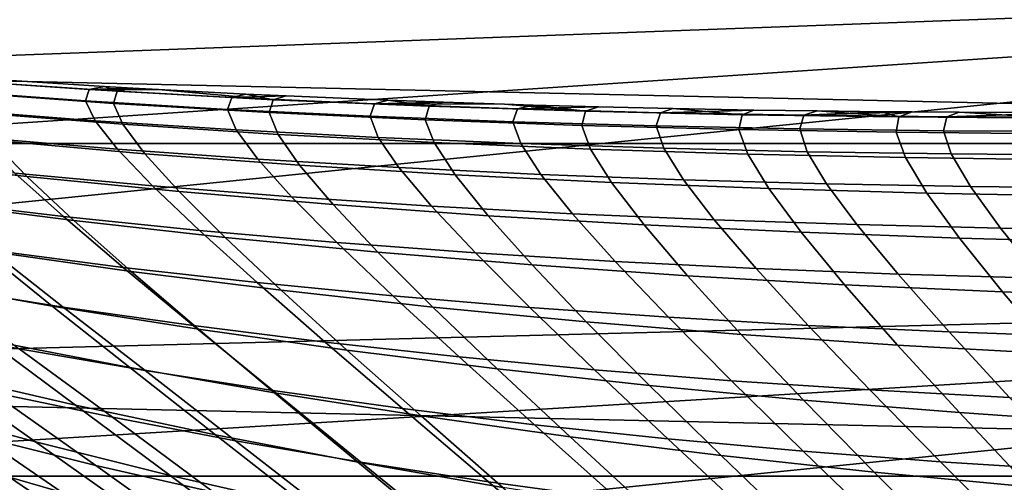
# Model space of a CAD drawing. Header units: metres. Extents: x -28 to 70, y -218 to 28.
# Tile 388 of 463: x 11.74 to 14.32, y 18.99 to 20.2. Entities that reach past the tile are written whole.
import ezdxf

# ---------------------------------------------------------------- set-up
doc = ezdxf.new("R2010")
doc.units = ezdxf.units.M
doc.layers.add('solid_10_261_432_XXX', color=7, linetype='CONTINUOUS')

msp = doc.modelspace()

# ---------------------------------------------------------------- linework, layer by layer
at = {"layer": 'solid_10_261_432_XXX'}
for points in [[(-19.004232, 19.87685, -5), (-18.093325, 20.709457, -5), (19.004232, 19.87685, -5)], [(-18.093325, 20.709457, -5), (18.093325, 20.709457, -5), (19.004232, 19.87685, -5)], [(17.764107, 20.333138), (8.660292, 20.223732), (9.139139, 20.0119)], [(17.764107, 20.333138), (9.139139, 20.0119), (9.612785, 19.788742)], [(17.764107, 20.333138), (9.612785, 19.788742), (10.080972, 19.554386)], [(17.764107, 20.333138), (10.080972, 19.554386), (10.543481, 19.308937), (18.658464, 19.515678)], [(11.550638, 20.044008, 114.979622), (11.542713, 20.015493, 115.957512), (11.913769, 19.988705, 115.916504), (11.923418, 20.018612, 114.959099)], [(11.623221, 20.048489, 114), (11.550638, 20.044008, 114.979622), (11.923418, 20.018612, 114.959099), (11.963285, 20.026382, 114)], [(11.580643, 20.011257, 112.057854), (11.588795, 20.040848, 113.027481), (11.996588, 20.013668, 113.04451), (11.987165, 19.982113, 112.091721)], [(11.588795, 20.040848, 113.027481), (11.623221, 20.048489, 114), (11.963285, 20.026382, 114), (11.996588, 20.013668, 113.04451)], [(11.542713, 20.015493, 115.957512), (11.570096, 19.965073, 116.93058), (11.938637, 19.936453, 116.869263), (11.913769, 19.988705, 115.916504)], [(11.606869, 19.959347, 111.094559), (11.580643, 20.011257, 112.057854), (11.987165, 19.982113, 112.091721), (12.011606, 19.927467, 111.145065)], [(11.923418, 20.018612, 114.959099), (11.913769, 19.988705, 115.916504), (12.286116, 19.966335, 115.876404), (12.296946, 19.997589, 114.939041)], [(12.037821, 20.02203, 114), (11.963285, 20.026382, 114), (11.923418, 20.018612, 114.959099)], [(12.037821, 20.02203, 114), (11.923418, 20.018612, 114.959099), (12.105455, 20.018227, 114)], [(12.105455, 20.018227, 114), (11.923418, 20.018612, 114.959099), (12.296946, 19.997589, 114.939041), (12.334249, 20.006376, 114)], [(11.996588, 20.013668, 113.04451), (11.963285, 20.026382, 114), (12.037821, 20.02203, 114)], [(11.987165, 19.982113, 112.091721), (11.996588, 20.013668, 113.04451), (12.405241, 19.991632, 113.060997), (12.395184, 19.958158, 112.124512)], [(11.996588, 20.013668, 113.04451), (12.037821, 20.02203, 114), (12.105455, 20.018227, 114), (12.405241, 19.991632, 113.060997)], [(12.405241, 19.991632, 113.060997), (12.105455, 20.018227, 114), (12.334249, 20.006376, 114)], [(12.334249, 20.006376, 114), (12.296946, 19.997589, 114.939041), (12.43969, 20.001425, 114)], [(12.405241, 19.991632, 113.060997), (12.334249, 20.006376, 114), (12.43969, 20.001425, 114)], [(11.913769, 19.988705, 115.916504), (11.938637, 19.936453, 116.869263), (12.309013, 19.912317, 116.809296), (12.286116, 19.966335, 115.876404)], [(12.011606, 19.927467, 111.145065), (11.987165, 19.982113, 112.091721), (12.395184, 19.958158, 112.124512), (12.418474, 19.900841, 111.193977)], [(12.296946, 19.997589, 114.939041), (12.286116, 19.966335, 115.876404), (12.659629, 19.948093, 115.83728), (12.671114, 19.980616, 114.919464)], [(12.43969, 20.001425, 114), (12.296946, 19.997589, 114.939041), (12.671114, 19.980616, 114.919464), (12.706799, 19.990253, 114)], [(12.395184, 19.958158, 112.124512), (12.405241, 19.991632, 113.060997), (12.814617, 19.974319, 113.076897), (12.804537, 19.93902, 112.156143)], [(12.405241, 19.991632, 113.060997), (12.43969, 20.001425, 114), (12.706799, 19.990253, 114), (12.814617, 19.974319, 113.076897)], [(12.671114, 19.980616, 114.919464), (12.659629, 19.948093, 115.83728), (13.034184, 19.933689, 115.799187), (13.045817, 19.967369, 114.900414)], [(12.851979, 19.984972, 114), (12.706799, 19.990253, 114), (12.671114, 19.980616, 114.919464)], [(12.851979, 19.984972, 114), (12.671114, 19.980616, 114.919464), (13.012495, 19.979748, 114)], [(13.012495, 19.979748, 114), (12.671114, 19.980616, 114.919464), (13.045817, 19.967369, 114.900414), (13.086883, 19.977539, 114)], [(12.814617, 19.974319, 113.076897), (12.706799, 19.990253, 114), (12.851979, 19.984972, 114)], [(12.814617, 19.974319, 113.076897), (12.851979, 19.984972, 114), (13.012495, 19.979748, 114), (13.224575, 19.961306, 113.092178)], [(13.224575, 19.961306, 113.092178), (13.012495, 19.979748, 114), (13.086883, 19.977539, 114)], [(11.570096, 19.965073, 116.93058), (11.632444, 19.892855, 117.895592), (11.997695, 19.861973, 117.814301), (11.938637, 19.936453, 116.869263)], [(11.6671, 19.885374, 110.141106), (11.606869, 19.959347, 111.094559), (12.011606, 19.927467, 111.145065), (12.069558, 19.850008, 110.208046)], [(12.286116, 19.966335, 115.876404), (12.309013, 19.912317, 116.809296), (12.681084, 19.892412, 116.750778), (12.659629, 19.948093, 115.83728)], [(12.418474, 19.900841, 111.193977), (12.395184, 19.958158, 112.124512), (12.804537, 19.93902, 112.156143), (12.827293, 19.879133, 111.24115)], [(12.804537, 19.93902, 112.156143), (12.814617, 19.974319, 113.076897), (13.224575, 19.961306, 113.092178), (13.215063, 19.924305, 112.186531)], [(13.045817, 19.967369, 114.900414), (13.034184, 19.933689, 115.799187), (13.409643, 19.922804, 115.762184), (13.420943, 19.95752, 114.881912)], [(13.086883, 19.977539, 114), (13.045817, 19.967369, 114.900414), (13.25878, 19.972931, 114)], [(13.25878, 19.972931, 114), (13.045817, 19.967369, 114.900414), (13.420943, 19.95752, 114.881912), (13.453316, 19.968515, 114)], [(13.224575, 19.961306, 113.092178), (13.086883, 19.977539, 114), (13.25878, 19.972931, 114)], [(13.215063, 19.924305, 112.186531), (13.224575, 19.961306, 113.092178), (13.634968, 19.952156, 113.106796), (13.626576, 19.913593, 112.215614)], [(13.224575, 19.961306, 113.092178), (13.25878, 19.972931, 114), (13.453316, 19.968515, 114), (13.634968, 19.952156, 113.106796)], [(13.420943, 19.95752, 114.881912), (13.409643, 19.922804, 115.762184), (13.785863, 19.915106, 115.726303), (13.796376, 19.950729, 114.863976)], [(13.453316, 19.968515, 114), (13.420943, 19.95752, 114.881912), (13.665839, 19.964611, 114)], [(13.665839, 19.964611, 114), (13.420943, 19.95752, 114.881912), (13.796376, 19.950729, 114.863976), (13.831596, 19.962194, 114)], [(13.634968, 19.952156, 113.106796), (13.453316, 19.968515, 114), (13.665839, 19.964611, 114)], [(13.634968, 19.952156, 113.106796), (13.665839, 19.964611, 114), (13.831596, 19.962194, 114), (14.045645, 19.946432, 113.120743)], [(13.99927, 19.960274, 114), (13.831596, 19.962194, 114), (13.796376, 19.950729, 114.863976)], [(13.99927, 19.960274, 114), (13.796376, 19.950729, 114.863976), (14.080576, 19.959526, 114)], [(14.080576, 19.959526, 114), (13.796376, 19.950729, 114.863976), (14.172001, 19.946665, 114.846619), (14.204129, 19.958607, 114)], [(14.045645, 19.946432, 113.120743), (13.831596, 19.962194, 114), (13.99927, 19.960274, 114)], [(14.045645, 19.946432, 113.120743), (13.99927, 19.960274, 114), (14.080576, 19.959526, 114)], [(14.045645, 19.946432, 113.120743), (14.080576, 19.959526, 114), (14.204129, 19.958607, 114), (14.456454, 19.943695, 113.133987)], [(14.204129, 19.958607, 114), (14.172001, 19.946665, 114.846619), (14.480832, 19.957439, 114)], [(14.480832, 19.957439, 114), (14.172001, 19.946665, 114.846619), (14.547702, 19.944986, 114.829865), (14.57327, 19.957308, 114)], [(14.456454, 19.943695, 113.133987), (14.204129, 19.958607, 114), (14.480832, 19.957439, 114)], [(11.938637, 19.936453, 116.869263), (11.997695, 19.861973, 117.814301), (12.365329, 19.835657, 117.734787), (12.309013, 19.912317, 116.809296)], [(12.069558, 19.850008, 110.208046), (12.011606, 19.927467, 111.145065), (12.418474, 19.900841, 111.193977), (12.474784, 19.819963, 110.272865)], [(12.659629, 19.948093, 115.83728), (12.681084, 19.892412, 116.750778), (13.054706, 19.876476, 116.69381), (13.034184, 19.933689, 115.799187)], [(12.827293, 19.879133, 111.24115), (12.804537, 19.93902, 112.156143), (13.215063, 19.924305, 112.186531), (13.237876, 19.862001, 111.286469)], [(13.034184, 19.933689, 115.799187), (13.054706, 19.876476, 116.69381), (13.429718, 19.86421, 116.638458), (13.409643, 19.922804, 115.762184)], [(13.626576, 19.913593, 112.215614), (13.634968, 19.952156, 113.106796), (14.045645, 19.946432, 113.120743), (14.038891, 19.90645, 112.243355)], [(13.796376, 19.950729, 114.863976), (13.785863, 19.915106, 115.726303), (14.162697, 19.910261, 115.691582), (14.172001, 19.946665, 114.846619)], [(14.038891, 19.90645, 112.243355), (14.045645, 19.946432, 113.120743), (14.456454, 19.943695, 113.133987), (14.451818, 19.902441, 112.269691)], [(14.172001, 19.946665, 114.846619), (14.162697, 19.910261, 115.691582), (14.540002, 19.907936, 115.658058), (14.547702, 19.944986, 114.829865)], [(11.363796, 19.835304, 109.11644), (11.26761, 19.92634, 110.072227), (11.6671, 19.885374, 110.141106), (11.759891, 19.790155, 109.201973)], [(12.309013, 19.912317, 116.809296), (12.365329, 19.835657, 117.734787), (12.735186, 19.81369, 117.657196), (12.681084, 19.892412, 116.750778)], [(12.474784, 19.819963, 110.272865), (12.418474, 19.900841, 111.193977), (12.827293, 19.879133, 111.24115), (12.882575, 19.794962, 110.335396)], [(13.237876, 19.862001, 111.286469), (13.215063, 19.924305, 112.186531), (13.626576, 19.913593, 112.215614), (13.650004, 19.849037, 111.329849)], [(13.409643, 19.922804, 115.762184), (13.429718, 19.86421, 116.638458), (13.805947, 19.855288, 116.584785), (13.785863, 19.915106, 115.726303)], [(13.650004, 19.849037, 111.329849), (13.626576, 19.913593, 112.215614), (14.038891, 19.90645, 112.243355), (14.063456, 19.839817, 111.371216)], [(13.785863, 19.915106, 115.726303), (13.805947, 19.855288, 116.584785), (14.18322, 19.849382, 116.532845), (14.162697, 19.910261, 115.691582)], [(14.063456, 19.839817, 111.371216), (14.038891, 19.90645, 112.243355), (14.451818, 19.902441, 112.269691), (14.478005, 19.83392, 111.410484)], [(14.162697, 19.910261, 115.691582), (14.18322, 19.849382, 116.532845), (14.561363, 19.846169, 116.482697), (14.540002, 19.907936, 115.658058)], [(-19.876873, 19.004206, -5), (-19.004232, 19.87685, -5), (19.876873, 19.004206, -5)], [(-19.004232, 19.87685, -5), (19.004232, 19.87685, -5), (19.876873, 19.004206, -5)], [(11.632444, 19.892855, 117.895592), (11.728289, 19.799393, 118.848091), (12.089548, 19.76585, 118.747337), (11.997695, 19.861973, 117.814301)], [(11.759891, 19.790155, 109.201973), (11.6671, 19.885374, 110.141106), (12.069558, 19.850008, 110.208046), (12.159604, 19.750626, 109.285103)], [(12.681084, 19.892412, 116.750778), (12.735186, 19.81369, 117.657196), (13.107104, 19.795847, 117.58165), (13.054706, 19.876476, 116.69381)], [(12.882575, 19.794962, 110.335396), (12.827293, 19.879133, 111.24115), (13.237876, 19.862001, 111.286469), (13.292722, 19.774702, 110.395462)], [(13.054706, 19.876476, 116.69381), (13.107104, 19.795847, 117.58165), (13.480903, 19.781849, 117.508255), (13.429718, 19.86421, 116.638458)], [(11.997695, 19.861973, 117.814301), (12.089548, 19.76585, 118.747337), (12.453735, 19.736967, 118.648788), (12.365329, 19.835657, 117.734787)], [(12.159604, 19.750626, 109.285103), (12.069558, 19.850008, 110.208046), (12.474784, 19.819963, 110.272865), (12.562716, 19.716492, 109.365616)], [(13.292722, 19.774702, 110.395462), (13.237876, 19.862001, 111.286469), (13.650004, 19.849037, 111.329849), (13.704976, 19.758799, 110.45295)], [(13.429718, 19.86421, 116.638458), (13.480903, 19.781849, 117.508255), (13.856379, 19.771379, 117.437096), (13.805947, 19.855288, 116.584785)], [(13.805947, 19.855288, 116.584785), (13.856379, 19.771379, 117.437096), (14.233333, 19.764124, 117.36824), (14.18322, 19.849382, 116.532845)], [(14.18322, 19.849382, 116.532845), (14.233333, 19.764124, 117.36824), (14.611562, 19.759764, 117.301781), (14.561363, 19.846169, 116.482697)], [(11.490614, 19.724874, 108.180595), (11.363796, 19.835304, 109.11644), (11.759891, 19.790155, 109.201973), (11.882884, 19.674988, 108.282478)], [(11.370131, 19.837774, 118.95089), (11.502574, 19.726929, 119.904884), (11.855579, 19.685476, 119.782974), (11.728289, 19.799393, 118.848091)], [(12.365329, 19.835657, 117.734787), (12.453735, 19.736967, 118.648788), (12.820676, 19.712563, 118.55262), (12.735186, 19.81369, 117.657196)], [(13.704976, 19.758799, 110.45295), (13.650004, 19.849037, 111.329849), (14.063456, 19.839817, 111.371216), (14.11908, 19.746849, 110.507751)], [(14.11908, 19.746849, 110.507751), (14.063456, 19.839817, 111.371216), (14.478005, 19.83392, 111.410484), (14.534774, 19.738443, 110.559769)], [(11.728289, 19.799393, 118.848091), (11.855579, 19.685476, 119.782974), (12.212247, 19.648918, 119.66349), (12.089548, 19.76585, 118.747337)], [(12.562716, 19.716492, 109.365616), (12.474784, 19.819963, 110.272865), (12.882575, 19.794962, 110.335396), (12.969009, 19.687531, 109.443275)], [(12.735186, 19.81369, 117.657196), (12.820676, 19.712563, 118.55262), (13.190191, 19.692448, 118.459007), (13.107104, 19.795847, 117.58165)], [(11.882884, 19.674988, 108.282478), (11.759891, 19.790155, 109.201973), (12.159604, 19.750626, 109.285103), (12.279418, 19.630735, 108.381516)], [(12.969009, 19.687531, 109.443275), (12.882575, 19.794962, 110.335396), (13.292722, 19.774702, 110.395462), (13.378251, 19.663492, 109.51786)], [(13.107104, 19.795847, 117.58165), (13.190191, 19.692448, 118.459007), (13.562076, 19.676374, 118.368073), (13.480903, 19.781849, 117.508255)], [(13.378251, 19.663492, 109.51786), (13.292722, 19.774702, 110.395462), (13.704976, 19.758799, 110.45295), (13.790162, 19.644022, 109.589241)], [(13.480903, 19.781849, 117.508255), (13.562076, 19.676374, 118.368073), (13.936103, 19.664038, 118.279922), (13.856379, 19.771379, 117.437096)], [(12.089548, 19.76585, 118.747337), (12.212247, 19.648918, 119.66349), (12.572385, 19.617111, 119.546631), (12.453735, 19.736967, 118.648788)], [(12.279418, 19.630735, 108.381516), (12.159604, 19.750626, 109.285103), (12.562716, 19.716492, 109.365616), (12.679977, 19.591953, 108.477425)], [(13.790162, 19.644022, 109.589241), (13.704976, 19.758799, 110.45295), (14.11908, 19.746849, 110.507751), (14.204453, 19.628735, 109.657265)], [(13.856379, 19.771379, 117.437096), (13.936103, 19.664038, 118.279922), (14.312045, 19.655136, 118.194664), (14.233333, 19.764124, 117.36824)], [(14.204453, 19.628735, 109.657265), (14.11908, 19.746849, 110.507751), (14.534774, 19.738443, 110.559769), (14.620832, 19.617245, 109.721802)], [(14.233333, 19.764124, 117.36824), (14.312045, 19.655136, 118.194664), (14.689674, 19.649366, 118.112381), (14.611562, 19.759764, 117.301781)], [(11.645645, 19.596235, 107.270088), (11.490614, 19.724874, 108.180595), (11.882884, 19.674988, 108.282478), (12.033697, 19.541182, 107.387962)], [(11.502574, 19.726929, 119.904884), (11.664895, 19.596727, 120.835289), (12.012257, 19.551897, 120.695213), (11.855579, 19.685476, 119.782974)], [(12.453735, 19.736967, 118.648788), (12.572385, 19.617111, 119.546631), (12.935803, 19.589918, 119.43261), (12.820676, 19.712563, 118.55262)], [(12.679977, 19.591953, 108.477425), (12.562716, 19.716492, 109.365616), (12.969009, 19.687531, 109.443275), (13.084328, 19.558481, 108.569931)], [(12.820676, 19.712563, 118.55262), (12.935803, 19.589918, 119.43261), (13.302309, 19.567196, 119.32164), (13.190191, 19.692448, 118.459007)], [(11.855579, 19.685476, 119.782974), (12.012257, 19.551897, 120.695213), (12.363832, 19.512003, 120.55793), (12.212247, 19.648918, 119.66349)], [(12.033697, 19.541182, 107.387962), (11.882884, 19.674988, 108.282478), (12.279418, 19.630735, 108.381516), (12.426646, 19.491772, 107.502556)], [(13.084328, 19.558481, 108.569931), (12.969009, 19.687531, 109.443275), (13.378251, 19.663492, 109.51786), (13.492217, 19.530119, 108.658775)], [(13.190191, 19.692448, 118.459007), (13.302309, 19.567196, 119.32164), (13.671676, 19.548716, 119.213875), (13.562076, 19.676374, 118.368073)], [(13.562076, 19.676374, 118.368073), (13.671676, 19.548716, 119.213875), (14.043651, 19.534197, 119.109451), (13.936103, 19.664038, 118.279922)], [(11.448701, 19.516788, 106.252602), (11.262742, 19.657034, 107.149261), (11.645645, 19.596235, 107.270088), (11.826393, 19.450581, 106.389397)], [(11.321951, 19.646593, 120.977905), (11.518407, 19.501415, 121.898598), (11.854767, 19.447918, 121.738556), (11.664895, 19.596727, 120.835289)], [(12.212247, 19.648918, 119.66349), (12.363832, 19.512003, 120.55793), (12.719417, 19.476955, 120.423691), (12.572385, 19.617111, 119.546631)], [(13.492217, 19.530119, 108.658775), (13.378251, 19.663492, 109.51786), (13.790162, 19.644022, 109.589241), (13.903337, 19.506546, 108.743774)], [(13.903337, 19.506546, 108.743774), (13.790162, 19.644022, 109.589241), (14.204453, 19.628735, 109.657265), (14.31737, 19.487404, 108.824745)], [(13.936103, 19.664038, 118.279922), (14.043651, 19.534197, 119.109451), (14.417982, 19.523354, 119.008484), (14.312045, 19.655136, 118.194664)], [(14.312045, 19.655136, 118.194664), (14.417982, 19.523354, 119.008484), (14.794417, 19.515902, 118.91111), (14.689674, 19.649366, 118.112381)], [(12.426646, 19.491772, 107.502556), (12.279418, 19.630735, 108.381516), (12.679977, 19.591953, 108.477425), (12.824241, 19.447903, 107.613541)], [(12.572385, 19.617111, 119.546631), (12.719417, 19.476955, 120.423691), (13.078806, 19.446657, 120.292747), (12.935803, 19.589918, 119.43261)], [(14.31737, 19.487404, 108.824745), (14.204453, 19.628735, 109.657265), (14.620832, 19.617245, 109.721802), (14.733994, 19.472336, 108.901535)], [(11.826393, 19.450581, 106.389397), (11.645645, 19.596235, 107.270088), (12.033697, 19.541182, 107.387962), (12.209868, 19.390055, 106.522873)], [(11.664895, 19.596727, 120.835289), (11.854767, 19.447918, 121.738556), (12.196099, 19.399445, 121.581383), (12.012257, 19.551897, 120.695213)], [(12.824241, 19.447903, 107.613541), (12.679977, 19.591953, 108.477425), (13.084328, 19.558481, 108.569931), (13.226229, 19.409475, 107.720566)], [(12.935803, 19.589918, 119.43261), (13.078806, 19.446657, 120.292747), (13.441792, 19.421007, 120.165337), (13.302309, 19.567196, 119.32164)], [(13.302309, 19.567196, 119.32164), (13.441792, 19.421007, 120.165337), (13.808131, 19.399809, 120.041664), (13.671676, 19.548716, 119.213875)], [(12.012257, 19.551897, 120.695213), (12.196099, 19.399445, 121.581383), (12.542189, 19.355951, 121.427361), (12.363832, 19.512003, 120.55793)], [(12.209868, 19.390055, 106.522873), (12.033697, 19.541182, 107.387962), (12.426646, 19.491772, 107.502556), (12.598862, 19.335171, 106.652634)], [(13.226229, 19.409475, 107.720566), (13.084328, 19.558481, 108.569931), (13.492217, 19.530119, 108.658775), (13.632343, 19.37635, 107.823341)], [(13.671676, 19.548716, 119.213875), (13.808131, 19.399809, 120.041664), (14.177546, 19.382801, 119.921883), (14.043651, 19.534197, 119.109451)], [(18.658464, 19.515678), (10.543481, 19.308937), (11.00001, 19.052553)], [(18.658464, 19.515678), (11.00001, 19.052553), (11.450283, 18.785393)], [(11.657965, 19.360905, 105.388145), (11.448701, 19.516788, 106.252602), (11.826393, 19.450581, 106.389397), (12.030148, 19.289116, 105.540474)], [(18.658464, 19.515678), (11.450283, 18.785393), (11.894093, 18.507582), (19.515234, 18.658928)], [(13.632343, 19.37635, 107.823341), (13.492217, 19.530119, 108.658775), (13.903337, 19.506546, 108.743774), (14.04225, 19.348238, 107.921631)], [(14.043651, 19.534197, 119.109451), (14.177546, 19.382801, 119.921883), (14.549759, 19.369719, 119.806145), (14.417982, 19.523354, 119.008484)], [(11.518407, 19.501415, 121.898598), (11.740183, 19.338572, 122.789207), (12.069699, 19.281246, 122.612854), (11.854767, 19.447918, 121.738556)], [(12.363832, 19.512003, 120.55793), (12.542189, 19.355951, 121.427361), (12.892818, 19.317383, 121.276794), (12.719417, 19.476955, 120.423691)], [(12.598862, 19.335171, 106.652634), (12.426646, 19.491772, 107.502556), (12.824241, 19.447903, 107.613541), (12.993109, 19.285892, 106.778297)], [(14.04225, 19.348238, 107.921631), (13.903337, 19.506546, 108.743774), (14.31737, 19.487404, 108.824745), (14.455599, 19.324814, 108.015236)], [(12.719417, 19.476955, 120.423691), (12.892818, 19.317383, 121.276794), (13.247772, 19.283693, 121.129967), (13.078806, 19.446657, 120.292747)], [(14.455599, 19.324814, 108.015236), (14.31737, 19.487404, 108.824745), (14.733994, 19.472336, 108.901535), (14.872042, 19.30575, 108.103958)], [(11.528605, 19.273325, 104.386452), (11.292456, 19.438276, 105.232567), (11.657965, 19.360905, 105.388145), (11.887744, 19.190472, 104.557411)], [(12.030148, 19.289116, 105.540474), (11.826393, 19.450581, 106.389397), (12.209868, 19.390055, 106.522873), (12.408728, 19.222935, 105.689125)], [(11.854767, 19.447918, 121.738556), (12.069699, 19.281246, 122.612854), (12.40473, 19.228926, 122.439674), (12.196099, 19.399445, 121.581383)], [(12.993109, 19.285892, 106.778297), (12.824241, 19.447903, 107.613541), (13.226229, 19.409475, 107.720566), (13.392344, 19.242182, 106.899483)], [(13.078806, 19.446657, 120.292747), (13.247772, 19.283693, 121.129967), (13.606831, 19.254824, 120.98716), (13.441792, 19.421007, 120.165337)], [(13.441792, 19.421007, 120.165337), (13.606831, 19.254824, 120.98716), (13.969728, 19.230612, 120.848618), (13.808131, 19.399809, 120.041664)], [(11.416408, 19.400902, 122.968399), (11.668407, 19.22497, 123.842583), (11.984664, 19.15876, 123.647949), (11.740183, 19.338572, 122.789207)], [(12.196099, 19.399445, 121.581383), (12.40473, 19.228926, 122.439674), (12.745049, 19.181604, 122.270012), (12.542189, 19.355951, 121.427361)], [(12.408728, 19.222935, 105.689125), (12.209868, 19.390055, 106.522873), (12.598862, 19.335171, 106.652634), (12.79343, 19.162386, 105.833641)], [(13.392344, 19.242182, 106.899483), (13.226229, 19.409475, 107.720566), (13.632343, 19.37635, 107.823341), (13.796286, 19.203959, 107.015816)], [(13.808131, 19.399809, 120.041664), (13.969728, 19.230612, 120.848618), (14.336168, 19.210821, 120.714516), (14.177546, 19.382801, 119.921883)], [(11.438239, 19.188206, 103.386841), (11.177025, 19.361526, 104.212456), (11.528605, 19.273325, 104.386452), (11.782681, 19.094818, 103.575974)], [(11.887744, 19.190472, 104.557411), (11.657965, 19.360905, 105.388145), (12.030148, 19.289116, 105.540474), (12.254159, 19.113052, 104.724838)], [(13.796286, 19.203959, 107.015816), (13.632343, 19.37635, 107.823341), (14.04225, 19.348238, 107.921631), (14.204576, 19.170973, 107.127037)], [(14.177546, 19.382801, 119.921883), (14.336168, 19.210821, 120.714516), (14.705854, 19.195208, 120.585037), (14.549759, 19.369719, 119.806145)], [(11.740183, 19.338572, 122.789207), (11.984664, 19.15876, 123.647949), (12.307194, 19.097467, 123.456421), (12.069699, 19.281246, 122.612854)], [(12.542189, 19.355951, 121.427361), (12.745049, 19.181604, 122.270012), (13.090429, 19.139282, 122.104187), (12.892818, 19.317383, 121.276794)], [(12.79343, 19.162386, 105.833641), (12.598862, 19.335171, 106.652634), (12.993109, 19.285892, 106.778297), (13.183982, 19.107496, 105.973595)], [(14.204576, 19.170973, 107.127037), (14.04225, 19.348238, 107.921631), (14.455599, 19.324814, 108.015236), (14.616838, 19.142929, 107.232918)], [(12.892818, 19.317383, 121.276794), (13.090429, 19.139282, 122.104187), (13.440645, 19.101952, 121.942551), (13.247772, 19.283693, 121.129967)], [(11.358659, 19.296055, 124.039925), (11.638887, 19.107681, 124.89431), (11.940603, 19.032785, 124.68251), (11.668407, 19.22497, 123.842583)], [(12.254159, 19.113052, 104.724838), (12.030148, 19.289116, 105.540474), (12.408728, 19.222935, 105.689125), (12.627566, 19.041157, 104.888222)], [(12.069699, 19.281246, 122.612854), (12.307194, 19.097467, 123.456421), (12.635763, 19.041138, 123.268364), (12.40473, 19.228926, 122.439674)], [(13.183982, 19.107496, 105.973595), (12.993109, 19.285892, 106.778297), (13.392344, 19.242182, 106.899483), (13.580107, 19.05829, 106.108536)], [(13.247772, 19.283693, 121.129967), (13.440645, 19.101952, 121.942551), (13.795466, 19.069605, 121.785423), (13.606831, 19.254824, 120.98716)], [(11.782681, 19.094818, 103.575974), (11.528605, 19.273325, 104.386452), (11.887744, 19.190472, 104.557411), (12.135264, 19.006561, 103.761833)], [(13.580107, 19.05829, 106.108536), (13.392344, 19.242182, 106.899483), (13.796286, 19.203959, 107.015816), (13.981509, 19.014746, 106.238045)], [(13.606831, 19.254824, 120.98716), (13.795466, 19.069605, 121.785423), (14.154611, 19.042114, 121.633064), (13.969728, 19.230612, 120.848618)], [(13.969728, 19.230612, 120.848618), (14.154611, 19.042114, 121.633064), (14.517763, 19.019264, 121.485703), (14.336168, 19.210821, 120.714516)], [(11.668407, 19.22497, 123.842583), (11.940603, 19.032785, 124.68251), (12.249342, 18.96261, 124.473618), (11.984664, 19.15876, 123.647949)], [(12.40473, 19.228926, 122.439674), (12.635763, 19.041138, 123.268364), (12.970137, 18.989817, 123.08416), (12.745049, 19.181604, 122.270012)], [(12.627566, 19.041157, 104.888222), (12.408728, 19.222935, 105.689125), (12.79343, 19.162386, 105.833641), (13.007685, 18.974873, 105.047073)], [(13.981509, 19.014746, 106.238045), (13.796286, 19.203959, 107.015816), (14.204576, 19.170973, 107.127037), (14.38781, 18.976654, 106.361832)], [(11.344435, 19.18721, 125.108612), (11.650602, 18.98679, 125.940842), (11.936698, 18.903608, 125.713142), (11.638887, 19.107681, 124.89431)], [(11.714848, 19.002014, 102.597595), (11.438239, 19.188206, 103.386841), (11.782681, 19.094818, 103.575974), (12.052057, 18.903606, 102.801323)], [(12.135264, 19.006561, 103.761833), (11.887744, 19.190472, 104.557411), (12.254159, 19.113052, 104.724838), (12.495701, 18.923584, 103.943871)], [(12.745049, 19.181604, 122.270012), (12.970137, 18.989817, 123.08416), (13.310081, 18.943542, 122.904198), (13.090429, 19.139282, 122.104187)], [(11.984664, 19.15876, 123.647949), (12.249342, 18.96261, 124.473618), (12.564864, 18.897247, 124.268074), (12.307194, 19.097467, 123.456421)], [(13.007685, 18.974873, 105.047073), (12.79343, 19.162386, 105.833641), (13.183982, 19.107496, 105.973595), (13.394229, 18.914286, 105.20089)], [(14.38781, 18.976654, 106.361832), (14.204576, 19.170973, 107.127037), (14.616838, 19.142929, 107.232918), (14.798609, 18.94376, 106.479599)], [(13.090429, 19.139282, 122.104187), (13.310081, 18.943542, 122.904198), (13.655361, 18.902365, 122.728844), (13.440645, 19.101952, 121.942551)], [(11.68382, 18.911295, 101.623512), (11.386618, 19.105118, 102.390984), (11.714848, 19.002014, 102.597595), (12.004271, 18.803675, 101.844269)], [(11.638887, 19.107681, 124.89431), (11.936698, 18.903608, 125.713142), (12.230547, 18.824844, 125.488091), (11.940603, 19.032785, 124.68251)], [(12.495701, 18.923584, 103.943871), (12.254159, 19.113052, 104.724838), (12.627566, 19.041157, 104.888222), (12.863702, 18.846033, 104.121536)], [(13.394229, 18.914286, 105.20089), (13.183982, 19.107496, 105.973595), (13.580107, 19.05829, 106.108536), (13.786918, 18.859488, 105.349182)], [(13.440645, 19.101952, 121.942551), (13.655361, 18.902365, 122.728844), (14.005738, 18.866314, 122.558479), (13.795466, 19.069605, 121.785423)], [(12.052057, 18.903606, 102.801323), (11.782681, 19.094818, 103.575974), (12.135264, 19.006561, 103.761833), (12.397961, 18.810108, 103.001564)], [(12.307194, 19.097467, 123.456421), (12.564864, 18.897247, 124.268074), (12.88693, 18.836788, 124.066292), (12.635763, 19.041138, 123.268364)], [(11.187477, 19.053734, 127.467361), (11.545587, 18.832703, 128.259323), (11.789756, 18.73258, 128.003143), (11.440431, 18.956329, 127.222252)], [(11.372434, 19.074181, 126.1707), (11.701745, 18.862003, 126.978386), (11.971442, 18.771196, 126.736275), (11.650602, 18.98679, 125.940842)], [(13.786918, 18.859488, 105.349182), (13.580107, 19.05829, 106.108536), (13.981509, 19.014746, 106.238045), (14.185445, 18.810513, 105.491478)], [(13.795466, 19.069605, 121.785423), (14.005738, 18.866314, 122.558479), (14.360919, 18.8353, 122.393402), (14.154611, 19.042114, 121.633064)], [(11.940603, 19.032785, 124.68251), (12.230547, 18.824844, 125.488091), (12.531908, 18.750629, 125.266144), (12.249342, 18.96261, 124.473618)], [(12.863702, 18.846033, 104.121536), (12.627566, 19.041157, 104.888222), (13.007685, 18.974873, 105.047073), (13.238978, 18.774061, 104.294273)], [(12.635763, 19.041138, 123.268364), (12.88693, 18.836788, 124.066292), (13.215301, 18.781321, 123.868698), (12.970137, 18.989817, 123.08416)], [(14.154611, 19.042114, 121.633064), (14.360919, 18.8353, 122.393402), (14.720567, 18.809139, 122.233856), (14.517763, 19.019264, 121.485703)], [(-20.709469, 18.093311, -5), (-19.876873, 19.004206, -5), (20.709469, 18.093311, -5)], [(-19.876873, 19.004206, -5), (19.876873, 19.004206, -5), (20.709469, 18.093311, -5)], [(11.688535, 18.821281, 100.655434), (11.372988, 19.022902, 101.400368), (11.68382, 18.911295, 101.623512), (11.991182, 18.70577, 100.892151)], [(12.004271, 18.803675, 101.844269), (11.714848, 19.002014, 102.597595), (12.052057, 18.903606, 102.801323), (12.334224, 18.700472, 102.061981)], [(12.397961, 18.810108, 103.001564), (12.135264, 19.006561, 103.761833), (12.495701, 18.923584, 103.943871), (12.752268, 18.721725, 103.197701)], [(14.185445, 18.810513, 105.491478), (13.981509, 19.014746, 106.238045), (14.38781, 18.976654, 106.361832), (14.589411, 18.767195, 105.627426)], [(12.970137, 18.989817, 123.08416), (13.215301, 18.781321, 123.868698), (13.549734, 18.730936, 123.67572), (13.310081, 18.943542, 122.904198)]]:
    msp.add_3dface(points, dxfattribs=at)

doc.saveas('drawing.dxf')
